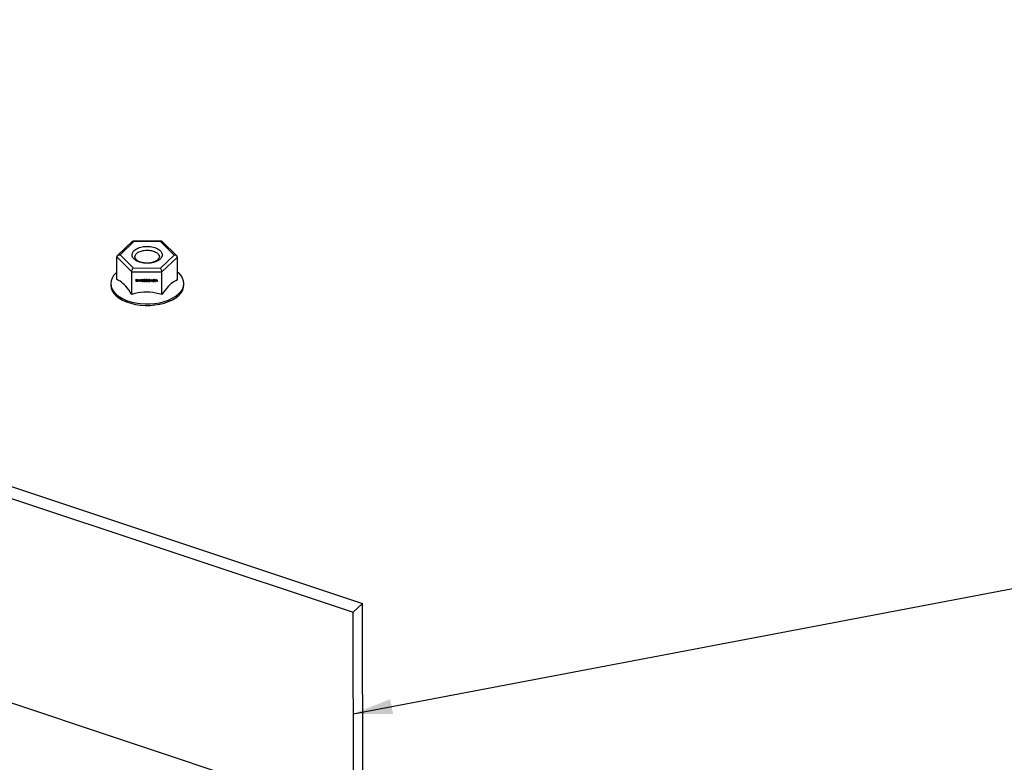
# Model space of a CAD drawing. Extents: x 0 to 1189, y 0 to 841.
# Tile 291 of 297: x 620 to 658, y 573 to 602. Entities that reach past the tile are written whole.
import ezdxf

# ---------------------------------------------------------------- set-up
doc = ezdxf.new("R2010")
doc.units = 0
doc.header["$LTSCALE"] = 65.395
doc.layers.get('0').update_dxf_attribs({"linetype": 'CONTINUOUS'})
for name, color, linetype in [('02___PRT_ALL_AXES', 7, 'CONTINUOUS'), ('03___PRT_ALL_CURVES', 7, 'CONTINUOUS'), ('09_ALL_ROUNDS', 7, 'CONTINUOUS')]:
    doc.layers.add(name, color=color, linetype=linetype)

msp = doc.modelspace()

# ---------------------------------------------------------------- linework, layer by layer
at = {"color": 2, "linetype": 'Continuous'}
msp.add_line((633.218, 574.999), (805.863, 607.826), dxfattribs=at)
at = {"color": 7, "linetype": 'Continuous'}
for p, q in [((571.005, 591.745), (633.227, 571.043)), ((610.753, 586.83), (633.567, 579.24)), ((610.396, 586.491), (633.21, 578.901)), ((633.21, 578.901), (633.567, 579.24)), ((633.584, 571.382), (633.567, 579.24)), ((633.227, 571.043), (633.21, 578.901))]:
    msp.add_line(p, q, dxfattribs=at)
at = {"color": 2, "linetype": 'Continuous'}
msp.add_solid([(634.638, 575.562), (633.218, 574.999), (634.746, 574.997)], dxfattribs=at)
at = {"layer": '02___PRT_ALL_AXES', "color": 7, "linetype": 'Continuous'}
for p, q in [((624.093, 591.933), (624.134, 591.966)), ((623.896, 591.529), (623.897, 591.471)), ((626.696, 591.535), (626.697, 591.477))]:
    msp.add_line(p, q, dxfattribs=at)
for points in [[(624.093, 591.933), (624.007, 591.837), (623.945, 591.735), (623.908, 591.629), (623.896, 591.529)], [(626.457, 591.972), (626.485, 591.95), (626.575, 591.855), (626.641, 591.754), (626.681, 591.649), (626.696, 591.535)], [(623.896, 591.529), (623.912, 591.415), (623.952, 591.31), (624.018, 591.209), (624.108, 591.115), (624.22, 591.028), (624.351, 590.95), (624.501, 590.883), (624.665, 590.829), (624.841, 590.787), (625.026, 590.759), (625.215, 590.746), (625.406, 590.748), (625.595, 590.764), (625.779, 590.794), (625.953, 590.838), (626.115, 590.895), (626.262, 590.964), (626.391, 591.043), (626.5, 591.132)], [(624.703, 591.11), (624.642, 591.203), (624.585, 591.286), (624.529, 591.36), (624.473, 591.427), (624.418, 591.486), (624.363, 591.537), (624.308, 591.582), (624.252, 591.62), (624.194, 591.652), (624.134, 591.679)], [(626.458, 591.666), (626.395, 591.639), (626.336, 591.608), (626.277, 591.571), (626.219, 591.527), (626.161, 591.476)], [(626.696, 591.535), (626.685, 591.435), (626.648, 591.33), (626.586, 591.228), (626.5, 591.132)], [(623.897, 591.471), (623.912, 591.357), (623.952, 591.252), (624.018, 591.152), (624.108, 591.057), (624.22, 590.97), (624.351, 590.892), (624.501, 590.825), (624.665, 590.771), (624.841, 590.729), (625.026, 590.702), (625.215, 590.688), (625.406, 590.69), (625.595, 590.706), (625.779, 590.736), (625.953, 590.78), (626.116, 590.837), (626.263, 590.906), (626.392, 590.985), (626.5, 591.074)], [(625.864, 591.103), (625.741, 591.137), (625.624, 591.163), (625.509, 591.182), (625.396, 591.194), (625.283, 591.198), (625.17, 591.195), (625.057, 591.184), (624.943, 591.167), (624.825, 591.142), (624.703, 591.11)], [(626.161, 591.476), (626.103, 591.417), (626.045, 591.351), (625.986, 591.277), (625.926, 591.195), (625.864, 591.103)], [(626.697, 591.477), (626.685, 591.377), (626.648, 591.272), (626.586, 591.17), (626.5, 591.074)]]:
    msp.add_lwpolyline(points, dxfattribs=at)
at = {"layer": '03___PRT_ALL_CURVES', "color": 4, "linetype": 'Continuous'}
for p, q in [((624.862, 591.675), (624.871, 591.686)), ((624.862, 591.662), (624.862, 591.675)), ((624.871, 591.673), (624.862, 591.662)), ((624.871, 591.686), (624.88, 591.686)), ((624.872, 591.609), (624.871, 591.673)), ((624.881, 591.609), (624.872, 591.609)), ((624.88, 591.686), (624.881, 591.609)), ((624.893, 591.617), (624.935, 591.658)), ((624.893, 591.609), (624.893, 591.617)), ((624.947, 591.608), (624.893, 591.609)), ((624.894, 591.668), (624.896, 591.675)), ((624.902, 591.668), (624.894, 591.668)), ((624.896, 591.675), (624.902, 591.681)), ((624.902, 591.681), (624.908, 591.684)), ((624.905, 591.673), (624.902, 591.668)), ((624.909, 591.676), (624.905, 591.673)), ((624.942, 591.653), (624.905, 591.617)), ((624.905, 591.617), (624.947, 591.617)), ((624.908, 591.684), (624.918, 591.686)), ((624.917, 591.678), (624.909, 591.676)), ((624.923, 591.678), (624.917, 591.678)), ((624.918, 591.686), (624.924, 591.686)), ((624.93, 591.676), (624.923, 591.678)), ((624.924, 591.686), (624.933, 591.684)), ((624.935, 591.673), (624.93, 591.676)), ((624.933, 591.684), (624.939, 591.681)), ((624.938, 591.668), (624.935, 591.673)), ((624.935, 591.658), (624.938, 591.664)), ((624.938, 591.664), (624.938, 591.668)), ((624.939, 591.681), (624.945, 591.674)), ((624.945, 591.658), (624.942, 591.653)), ((624.945, 591.674), (624.947, 591.668)), ((624.947, 591.664), (624.945, 591.658)), ((624.947, 591.668), (624.947, 591.664)), ((624.947, 591.617), (624.947, 591.608)), ((624.959, 591.641), (624.995, 591.685)), ((624.959, 591.631), (624.959, 591.641)), ((624.995, 591.631), (624.959, 591.631)), ((624.97, 591.641), (624.995, 591.672)), ((624.995, 591.641), (624.97, 591.641)), ((624.995, 591.685), (625.004, 591.685)), ((624.995, 591.672), (624.995, 591.641)), ((624.995, 591.608), (624.995, 591.631)), ((625.004, 591.608), (624.995, 591.608)), ((625.004, 591.685), (625.004, 591.641)), ((625.004, 591.641), (625.02, 591.641)), ((625.004, 591.631), (625.004, 591.608)), ((625.02, 591.631), (625.004, 591.631)), ((625.02, 591.641), (625.02, 591.631)), ((625.033, 591.621), (625.032, 591.626)), ((625.032, 591.626), (625.039, 591.626)), ((625.033, 591.667), (625.035, 591.674)), ((625.041, 591.667), (625.033, 591.667)), ((625.036, 591.616), (625.033, 591.621)), ((625.035, 591.674), (625.041, 591.68)), ((625.041, 591.613), (625.036, 591.616)), ((625.039, 591.626), (625.041, 591.623)), ((625.041, 591.68), (625.047, 591.684)), ((625.044, 591.672), (625.041, 591.667)), ((625.041, 591.623), (625.044, 591.619)), ((625.047, 591.61), (625.041, 591.613)), ((625.048, 591.675), (625.044, 591.672)), ((625.044, 591.619), (625.047, 591.618)), ((625.047, 591.684), (625.057, 591.685)), ((625.047, 591.618), (625.054, 591.616)), ((625.053, 591.608), (625.047, 591.61)), ((625.056, 591.677), (625.048, 591.675)), ((625.065, 591.608), (625.053, 591.608)), ((625.054, 591.616), (625.063, 591.616)), ((625.062, 591.677), (625.056, 591.677)), ((625.056, 591.644), (625.056, 591.651)), ((625.056, 591.651), (625.062, 591.651)), ((625.062, 591.644), (625.056, 591.644)), ((625.057, 591.685), (625.06, 591.685)), ((625.06, 591.685), (625.071, 591.683)), ((625.069, 591.675), (625.062, 591.677)), ((625.062, 591.651), (625.071, 591.654)), ((625.071, 591.642), (625.062, 591.644)), ((625.063, 591.616), (625.071, 591.618)), ((625.071, 591.609), (625.065, 591.608)), ((625.074, 591.672), (625.069, 591.675)), ((625.071, 591.683), (625.077, 591.68)), ((625.071, 591.654), (625.074, 591.657)), ((625.075, 591.639), (625.071, 591.642)), ((625.071, 591.618), (625.074, 591.619)), ((625.077, 591.613), (625.071, 591.609)), ((625.077, 591.667), (625.074, 591.672)), ((625.074, 591.657), (625.077, 591.664)), ((625.08, 591.652), (625.074, 591.647)), ((625.074, 591.647), (625.081, 591.644)), ((625.074, 591.619), (625.077, 591.623)), ((625.078, 591.632), (625.075, 591.639)), ((625.077, 591.68), (625.083, 591.673)), ((625.077, 591.664), (625.077, 591.667)), ((625.077, 591.623), (625.078, 591.626)), ((625.082, 591.616), (625.077, 591.613)), ((625.078, 591.626), (625.078, 591.632)), ((625.083, 591.657), (625.08, 591.652)), ((625.081, 591.644), (625.085, 591.639)), ((625.085, 591.621), (625.082, 591.616)), ((625.083, 591.673), (625.084, 591.667)), ((625.084, 591.664), (625.083, 591.657)), ((625.084, 591.667), (625.084, 591.664)), ((625.085, 591.639), (625.086, 591.632)), ((625.086, 591.626), (625.085, 591.621)), ((625.086, 591.632), (625.086, 591.626)), ((625.1, 591.662), (625.098, 591.654)), ((625.098, 591.654), (625.098, 591.639)), ((625.098, 591.639), (625.1, 591.631)), ((625.101, 591.667), (625.1, 591.662)), ((625.1, 591.631), (625.101, 591.626)), ((625.104, 591.673), (625.101, 591.667)), ((625.101, 591.626), (625.104, 591.619)), ((625.109, 591.678), (625.104, 591.673)), ((625.104, 591.619), (625.109, 591.614)), ((625.107, 591.662), (625.106, 591.652)), ((625.106, 591.652), (625.106, 591.64)), ((625.106, 591.64), (625.107, 591.631)), ((625.113, 591.672), (625.107, 591.662)), ((625.107, 591.631), (625.113, 591.621)), ((625.116, 591.683), (625.109, 591.678)), ((625.109, 591.614), (625.116, 591.609)), ((625.118, 591.675), (625.113, 591.672)), ((625.113, 591.621), (625.118, 591.617)), ((625.125, 591.685), (625.116, 591.683)), ((625.116, 591.609), (625.125, 591.607)), ((625.125, 591.677), (625.118, 591.675)), ((625.118, 591.617), (625.125, 591.616)), ((625.134, 591.683), (625.125, 591.685)), ((625.133, 591.675), (625.125, 591.677)), ((625.125, 591.616), (625.133, 591.617)), ((625.125, 591.607), (625.134, 591.609)), ((625.137, 591.672), (625.133, 591.675)), ((625.133, 591.617), (625.137, 591.621)), ((625.142, 591.678), (625.134, 591.683)), ((625.134, 591.609), (625.142, 591.614)), ((625.143, 591.662), (625.137, 591.672)), ((625.137, 591.621), (625.143, 591.63)), ((625.146, 591.673), (625.142, 591.678)), ((625.142, 591.614), (625.147, 591.619)), ((625.145, 591.652), (625.143, 591.662)), ((625.143, 591.63), (625.145, 591.64)), ((625.145, 591.64), (625.145, 591.652)), ((625.149, 591.667), (625.146, 591.673)), ((625.147, 591.619), (625.15, 591.625)), ((625.151, 591.662), (625.149, 591.667)), ((625.15, 591.625), (625.151, 591.63)), ((625.152, 591.653), (625.151, 591.662)), ((625.151, 591.63), (625.153, 591.639)), ((625.153, 591.639), (625.152, 591.653)), ((625.166, 591.661), (625.165, 591.653)), ((625.165, 591.653), (625.165, 591.638)), ((625.165, 591.638), (625.166, 591.63)), ((625.168, 591.666), (625.166, 591.661)), ((625.166, 591.63), (625.168, 591.625)), ((625.171, 591.673), (625.168, 591.666)), ((625.168, 591.625), (625.171, 591.619)), ((625.175, 591.678), (625.171, 591.673)), ((625.171, 591.619), (625.175, 591.614)), ((625.174, 591.661), (625.172, 591.652)), ((625.172, 591.652), (625.172, 591.64)), ((625.172, 591.64), (625.174, 591.63)), ((625.18, 591.671), (625.174, 591.661)), ((625.174, 591.63), (625.18, 591.62)), ((625.183, 591.683), (625.175, 591.678)), ((625.175, 591.614), (625.183, 591.609)), ((625.184, 591.675), (625.18, 591.671)), ((625.18, 591.62), (625.184, 591.617)), ((625.192, 591.684), (625.183, 591.683)), ((625.183, 591.609), (625.192, 591.607)), ((625.192, 591.676), (625.184, 591.675)), ((625.184, 591.617), (625.192, 591.615)), ((625.201, 591.683), (625.192, 591.684)), ((625.199, 591.674), (625.192, 591.676)), ((625.192, 591.615), (625.199, 591.617)), ((625.192, 591.607), (625.201, 591.609)), ((625.204, 591.671), (625.199, 591.674)), ((625.199, 591.617), (625.204, 591.62)), ((625.208, 591.678), (625.201, 591.683)), ((625.201, 591.609), (625.208, 591.614)), ((625.21, 591.661), (625.204, 591.671)), ((625.204, 591.62), (625.21, 591.63)), ((625.213, 591.673), (625.208, 591.678)), ((625.208, 591.614), (625.213, 591.618)), ((625.211, 591.651), (625.21, 591.661)), ((625.21, 591.63), (625.211, 591.64)), ((625.211, 591.64), (625.211, 591.651)), ((625.216, 591.666), (625.213, 591.673)), ((625.213, 591.618), (625.216, 591.625)), ((625.217, 591.661), (625.216, 591.666)), ((625.216, 591.625), (625.218, 591.63)), ((625.219, 591.653), (625.217, 591.661)), ((625.218, 591.63), (625.219, 591.638)), ((625.219, 591.638), (625.219, 591.653)), ((625.233, 591.661), (625.231, 591.653)), ((625.231, 591.653), (625.231, 591.638)), ((625.231, 591.638), (625.233, 591.63)), ((625.234, 591.666), (625.233, 591.661)), ((625.233, 591.63), (625.234, 591.625)), ((625.237, 591.673), (625.234, 591.666)), ((625.234, 591.625), (625.237, 591.618)), ((625.242, 591.677), (625.237, 591.673)), ((625.237, 591.618), (625.242, 591.613)), ((625.24, 591.661), (625.239, 591.651)), ((625.239, 591.651), (625.239, 591.64)), ((625.239, 591.64), (625.24, 591.63)), ((625.246, 591.671), (625.24, 591.661)), ((625.24, 591.63), (625.246, 591.62)), ((625.249, 591.682), (625.242, 591.677)), ((625.242, 591.613), (625.249, 591.608)), ((625.251, 591.674), (625.246, 591.671)), ((625.246, 591.62), (625.251, 591.617)), ((625.258, 591.684), (625.249, 591.682)), ((625.249, 591.608), (625.258, 591.607)), ((625.258, 591.676), (625.251, 591.674)), ((625.251, 591.617), (625.258, 591.615)), ((625.267, 591.682), (625.258, 591.684)), ((625.266, 591.674), (625.258, 591.676)), ((625.258, 591.615), (625.266, 591.617)), ((625.258, 591.607), (625.267, 591.608)), ((625.27, 591.671), (625.266, 591.674)), ((625.266, 591.617), (625.27, 591.62)), ((625.275, 591.677), (625.267, 591.682)), ((625.267, 591.608), (625.275, 591.613)), ((625.276, 591.661), (625.27, 591.671)), ((625.27, 591.62), (625.276, 591.63)), ((625.279, 591.672), (625.275, 591.677)), ((625.275, 591.613), (625.279, 591.618)), ((625.278, 591.651), (625.276, 591.661)), ((625.276, 591.63), (625.278, 591.639)), ((625.278, 591.639), (625.278, 591.651)), ((625.282, 591.666), (625.279, 591.672)), ((625.279, 591.618), (625.282, 591.625)), ((625.284, 591.661), (625.282, 591.666)), ((625.282, 591.625), (625.284, 591.63)), ((625.285, 591.653), (625.284, 591.661)), ((625.284, 591.63), (625.285, 591.638)), ((625.285, 591.638), (625.285, 591.653)), ((625.299, 591.661), (625.298, 591.653)), ((625.298, 591.653), (625.298, 591.638)), ((625.298, 591.638), (625.299, 591.629)), ((625.301, 591.666), (625.299, 591.661)), ((625.299, 591.629), (625.301, 591.625)), ((625.304, 591.672), (625.301, 591.666)), ((625.301, 591.625), (625.304, 591.618)), ((625.308, 591.677), (625.304, 591.672)), ((625.304, 591.618), (625.308, 591.613)), ((625.307, 591.661), (625.305, 591.651)), ((625.305, 591.651), (625.305, 591.639)), ((625.305, 591.639), (625.307, 591.629)), ((625.313, 591.671), (625.307, 591.661)), ((625.307, 591.629), (625.313, 591.62)), ((625.316, 591.682), (625.308, 591.677)), ((625.308, 591.613), (625.316, 591.608)), ((625.317, 591.674), (625.313, 591.671)), ((625.313, 591.62), (625.317, 591.616)), ((625.325, 591.684), (625.316, 591.682)), ((625.316, 591.608), (625.325, 591.606)), ((625.325, 591.675), (625.317, 591.674)), ((625.317, 591.616), (625.325, 591.615)), ((625.334, 591.682), (625.325, 591.684)), ((625.332, 591.674), (625.325, 591.675)), ((625.325, 591.615), (625.332, 591.616)), ((625.325, 591.606), (625.334, 591.608)), ((625.337, 591.67), (625.332, 591.674)), ((625.332, 591.616), (625.337, 591.619)), ((625.341, 591.677), (625.334, 591.682)), ((625.334, 591.608), (625.341, 591.613)), ((625.343, 591.66), (625.337, 591.67)), ((625.337, 591.619), (625.343, 591.629)), ((625.346, 591.672), (625.341, 591.677)), ((625.341, 591.613), (625.346, 591.618)), ((625.344, 591.651), (625.343, 591.66)), ((625.343, 591.629), (625.344, 591.639)), ((625.344, 591.639), (625.344, 591.651)), ((625.349, 591.665), (625.346, 591.672)), ((625.346, 591.618), (625.349, 591.624)), ((625.35, 591.66), (625.349, 591.665)), ((625.349, 591.624), (625.35, 591.629)), ((625.352, 591.652), (625.35, 591.66)), ((625.35, 591.629), (625.352, 591.637)), ((625.352, 591.637), (625.352, 591.652)), ((625.366, 591.66), (625.364, 591.652)), ((625.364, 591.652), (625.364, 591.637)), ((625.364, 591.637), (625.366, 591.629)), ((625.367, 591.665), (625.366, 591.66)), ((625.366, 591.629), (625.367, 591.624)), ((625.37, 591.672), (625.367, 591.665)), ((625.367, 591.624), (625.37, 591.618)), ((625.375, 591.677), (625.37, 591.672)), ((625.37, 591.618), (625.375, 591.613)), ((625.373, 591.66), (625.372, 591.65)), ((625.372, 591.65), (625.372, 591.639)), ((625.372, 591.639), (625.373, 591.629)), ((625.379, 591.67), (625.373, 591.66)), ((625.373, 591.629), (625.379, 591.619)), ((625.382, 591.682), (625.375, 591.677)), ((625.375, 591.613), (625.382, 591.608)), ((625.384, 591.673), (625.379, 591.67)), ((625.379, 591.619), (625.384, 591.616)), ((625.391, 591.683), (625.382, 591.682)), ((625.382, 591.608), (625.391, 591.606)), ((625.391, 591.675), (625.384, 591.673)), ((625.384, 591.616), (625.391, 591.614)), ((625.4, 591.682), (625.391, 591.683)), ((625.399, 591.673), (625.391, 591.675)), ((625.391, 591.614), (625.399, 591.616)), ((625.391, 591.606), (625.4, 591.608)), ((625.403, 591.67), (625.399, 591.673)), ((625.399, 591.616), (625.403, 591.619)), ((625.408, 591.677), (625.4, 591.682)), ((625.4, 591.608), (625.408, 591.612)), ((625.409, 591.66), (625.403, 591.67)), ((625.403, 591.619), (625.409, 591.629)), ((625.412, 591.672), (625.408, 591.677)), ((625.408, 591.612), (625.412, 591.617)), ((625.411, 591.65), (625.409, 591.66)), ((625.409, 591.629), (625.411, 591.639)), ((625.411, 591.639), (625.411, 591.65)), ((625.415, 591.665), (625.412, 591.672)), ((625.412, 591.617), (625.415, 591.624)), ((625.417, 591.66), (625.415, 591.665)), ((625.415, 591.624), (625.417, 591.629)), ((625.418, 591.652), (625.417, 591.66)), ((625.417, 591.629), (625.418, 591.637)), ((625.418, 591.637), (625.418, 591.652)), ((625.431, 591.639), (625.467, 591.683)), ((625.431, 591.629), (625.431, 591.639)), ((625.467, 591.629), (625.431, 591.629)), ((625.441, 591.639), (625.467, 591.67)), ((625.467, 591.638), (625.441, 591.639)), ((625.467, 591.683), (625.476, 591.683)), ((625.467, 591.67), (625.467, 591.638)), ((625.467, 591.606), (625.467, 591.629)), ((625.476, 591.605), (625.467, 591.606)), ((625.476, 591.683), (625.476, 591.638)), ((625.476, 591.638), (625.491, 591.638)), ((625.476, 591.629), (625.476, 591.605)), ((625.491, 591.628), (625.476, 591.629)), ((625.491, 591.638), (625.491, 591.628)), ((625.505, 591.66), (625.503, 591.651)), ((625.503, 591.651), (625.503, 591.637)), ((625.503, 591.637), (625.505, 591.628)), ((625.506, 591.665), (625.505, 591.66)), ((625.505, 591.628), (625.506, 591.623)), ((625.509, 591.671), (625.506, 591.665)), ((625.506, 591.623), (625.509, 591.617)), ((625.514, 591.676), (625.509, 591.671)), ((625.509, 591.617), (625.514, 591.612)), ((625.512, 591.66), (625.511, 591.65)), ((625.511, 591.65), (625.511, 591.638)), ((625.511, 591.638), (625.512, 591.628)), ((625.518, 591.669), (625.512, 591.66)), ((625.512, 591.628), (625.518, 591.618)), ((625.521, 591.681), (625.514, 591.676)), ((625.514, 591.612), (625.521, 591.607)), ((625.523, 591.673), (625.518, 591.669)), ((625.518, 591.618), (625.523, 591.615)), ((625.53, 591.682), (625.521, 591.681)), ((625.521, 591.607), (625.53, 591.605)), ((625.53, 591.674), (625.523, 591.673)), ((625.523, 591.615), (625.53, 591.613)), ((625.539, 591.681), (625.53, 591.682)), ((625.538, 591.673), (625.53, 591.674)), ((625.53, 591.613), (625.538, 591.615)), ((625.53, 591.605), (625.539, 591.607)), ((625.542, 591.669), (625.538, 591.673)), ((625.538, 591.615), (625.542, 591.618)), ((625.547, 591.676), (625.539, 591.681)), ((625.539, 591.607), (625.547, 591.612)), ((625.548, 591.659), (625.542, 591.669)), ((625.542, 591.618), (625.548, 591.628)), ((625.551, 591.671), (625.547, 591.676)), ((625.547, 591.612), (625.551, 591.617)), ((625.55, 591.649), (625.548, 591.659)), ((625.548, 591.628), (625.55, 591.638)), ((625.55, 591.638), (625.55, 591.649)), ((625.554, 591.664), (625.551, 591.671)), ((625.551, 591.617), (625.554, 591.623)), ((625.556, 591.659), (625.554, 591.664)), ((625.554, 591.623), (625.556, 591.628)), ((625.557, 591.651), (625.556, 591.659)), ((625.556, 591.628), (625.557, 591.636)), ((625.557, 591.636), (625.557, 591.651)), ((625.571, 591.659), (625.57, 591.651)), ((625.57, 591.651), (625.57, 591.636)), ((625.57, 591.636), (625.571, 591.628)), ((625.573, 591.664), (625.571, 591.659)), ((625.571, 591.628), (625.573, 591.623)), ((625.576, 591.671), (625.573, 591.664)), ((625.573, 591.623), (625.576, 591.616)), ((625.58, 591.676), (625.576, 591.671)), ((625.576, 591.616), (625.58, 591.611)), ((625.579, 591.659), (625.577, 591.649)), ((625.577, 591.649), (625.577, 591.638)), ((625.577, 591.638), (625.579, 591.628)), ((625.585, 591.669), (625.579, 591.659)), ((625.579, 591.628), (625.585, 591.618)), ((625.588, 591.68), (625.58, 591.676)), ((625.58, 591.611), (625.588, 591.607)), ((625.589, 591.672), (625.585, 591.669)), ((625.585, 591.618), (625.589, 591.615)), ((625.597, 591.682), (625.588, 591.68)), ((625.588, 591.607), (625.597, 591.605)), ((625.597, 591.674), (625.589, 591.672)), ((625.589, 591.615), (625.597, 591.613)), ((625.606, 591.68), (625.597, 591.682)), ((625.604, 591.672), (625.597, 591.674)), ((625.597, 591.613), (625.604, 591.615)), ((625.597, 591.605), (625.606, 591.606)), ((625.609, 591.669), (625.604, 591.672)), ((625.604, 591.615), (625.609, 591.618)), ((625.613, 591.675), (625.606, 591.68)), ((625.606, 591.606), (625.613, 591.611)), ((625.615, 591.659), (625.609, 591.669)), ((625.609, 591.618), (625.615, 591.628)), ((625.618, 591.67), (625.613, 591.675)), ((625.613, 591.611), (625.618, 591.616)), ((625.616, 591.649), (625.615, 591.659)), ((625.615, 591.628), (625.616, 591.638)), ((625.616, 591.638), (625.616, 591.649)), ((625.621, 591.664), (625.618, 591.67)), ((625.618, 591.616), (625.621, 591.623)), ((625.622, 591.659), (625.621, 591.664)), ((625.621, 591.623), (625.622, 591.628)), ((625.624, 591.651), (625.622, 591.659)), ((625.622, 591.628), (625.624, 591.636)), ((625.624, 591.636), (625.624, 591.651)), ((625.636, 591.605), (625.66, 591.682)), ((625.645, 591.605), (625.636, 591.605)), ((625.651, 591.624), (625.645, 591.605)), ((625.681, 591.624), (625.651, 591.624)), ((625.653, 591.631), (625.666, 591.675)), ((625.68, 591.631), (625.653, 591.631)), ((625.66, 591.682), (625.672, 591.682)), ((625.666, 591.675), (625.68, 591.631)), ((625.672, 591.682), (625.697, 591.604)), ((625.688, 591.604), (625.681, 591.624)), ((625.697, 591.604), (625.688, 591.604))]:
    msp.add_line(p, q, dxfattribs=at)
at = {"layer": '09_ALL_ROUNDS', "color": 7, "linetype": 'Continuous'}
for p, q in [((624.738, 593.154), (624.157, 592.604)), ((624.785, 593.142), (624.253, 592.638)), ((625.86, 593.154), (624.752, 593.16)), ((625.826, 593.136), (624.785, 593.142)), ((626.335, 592.626), (625.826, 593.136)), ((626.433, 592.59), (625.876, 593.147)), ((624.253, 592.638), (624.762, 592.128)), ((625.803, 592.122), (626.335, 592.626)), ((624.134, 591.679), (624.132, 592.552)), ((624.132, 592.552), (624.701, 591.983)), ((625.863, 591.976), (626.456, 592.539)), ((626.458, 591.666), (626.456, 592.539)), ((624.703, 591.11), (624.701, 591.983)), ((624.701, 591.983), (625.863, 591.976)), ((624.762, 592.128), (625.803, 592.122)), ((625.864, 591.103), (625.863, 591.976))]:
    msp.add_line(p, q, dxfattribs=at)
for points in [[(624.738, 593.155), (624.74, 593.157), (624.75, 593.16), (624.752, 593.16)], [(624.752, 593.16), (624.761, 593.158), (624.773, 593.152), (624.785, 593.142)], [(625.861, 593.154), (625.851, 593.152), (625.838, 593.146), (625.826, 593.136)], [(625.876, 593.147), (625.873, 593.15), (625.863, 593.154), (625.861, 593.154)], [(624.157, 592.604), (624.162, 592.608), (624.182, 592.621), (624.204, 592.631), (624.229, 592.636), (624.253, 592.638)], [(624.999, 592.352), (624.948, 592.372), (624.903, 592.393), (624.864, 592.415), (624.829, 592.439), (624.799, 592.464), (624.774, 592.491), (624.752, 592.519), (624.736, 592.548), (624.725, 592.577), (624.718, 592.608), (624.717, 592.638), (624.72, 592.668), (624.729, 592.698), (624.743, 592.728), (624.761, 592.756), (624.784, 592.784), (624.812, 592.81), (624.844, 592.835), (624.88, 592.858), (624.919, 592.878), (624.962, 592.897), (625.007, 592.914), (625.055, 592.927), (625.106, 592.939), (625.158, 592.947), (625.211, 592.953), (625.265, 592.956), (625.319, 592.957), (625.372, 592.954), (625.426, 592.948), (625.48, 592.94), (625.534, 592.928), (625.589, 592.912)], [(624.822, 592.544), (624.822, 592.55), (624.825, 592.575), (624.832, 592.599), (624.843, 592.624), (624.858, 592.647), (624.877, 592.669), (624.9, 592.691), (624.926, 592.711), (624.955, 592.73), (624.987, 592.747), (625.022, 592.762), (625.06, 592.776), (625.099, 592.787), (625.14, 592.796), (625.183, 592.803), (625.226, 592.808), (625.27, 592.811), (625.314, 592.811), (625.358, 592.809), (625.402, 592.804), (625.446, 592.797), (625.491, 592.787), (625.536, 592.774)], [(625.589, 592.912), (625.64, 592.893), (625.685, 592.872), (625.724, 592.849), (625.759, 592.825), (625.789, 592.8), (625.815, 592.774), (625.836, 592.746), (625.852, 592.717), (625.864, 592.687), (625.87, 592.657), (625.871, 592.626), (625.868, 592.596), (625.859, 592.566), (625.846, 592.536), (625.827, 592.508), (625.804, 592.48), (625.776, 592.454), (625.744, 592.429), (625.709, 592.407), (625.669, 592.386), (625.627, 592.367), (625.581, 592.351), (625.533, 592.337), (625.483, 592.325), (625.431, 592.317), (625.377, 592.311), (625.324, 592.308), (625.27, 592.308), (625.216, 592.31), (625.162, 592.316), (625.108, 592.324), (625.054, 592.336), (624.999, 592.352)], [(625.536, 592.774), (625.578, 592.758), (625.614, 592.741), (625.646, 592.723), (625.675, 592.703), (625.699, 592.683), (625.72, 592.661), (625.737, 592.638), (625.751, 592.614), (625.76, 592.59), (625.766, 592.565), (625.767, 592.546)], [(626.433, 592.59), (626.426, 592.596), (626.407, 592.609), (626.384, 592.618), (626.36, 592.624), (626.335, 592.626)], [(624.132, 592.552), (624.136, 592.573), (624.146, 592.592), (624.157, 592.604)], [(624.822, 592.544), (624.828, 592.514), (624.845, 592.483), (624.874, 592.451), (624.915, 592.42), (624.968, 592.391), (625.032, 592.365)], [(625.032, 592.365), (625.103, 592.346), (625.18, 592.332), (625.261, 592.326), (625.344, 592.327), (625.424, 592.335), (625.501, 592.35), (625.57, 592.371), (625.631, 592.397), (625.68, 592.426), (625.719, 592.456), (625.746, 592.487), (625.762, 592.518), (625.767, 592.546)], [(626.456, 592.539), (626.452, 592.56), (626.442, 592.579), (626.433, 592.59)], [(624.701, 591.983), (624.702, 592.006), (624.708, 592.03), (624.716, 592.054), (624.726, 592.076), (624.737, 592.097), (624.75, 592.114), (624.762, 592.128)], [(625.863, 591.976), (625.861, 591.999), (625.856, 592.023), (625.848, 592.047), (625.838, 592.07), (625.827, 592.091), (625.815, 592.108), (625.803, 592.122)]]:
    msp.add_lwpolyline(points, dxfattribs=at)

doc.saveas('drawing.dxf')
